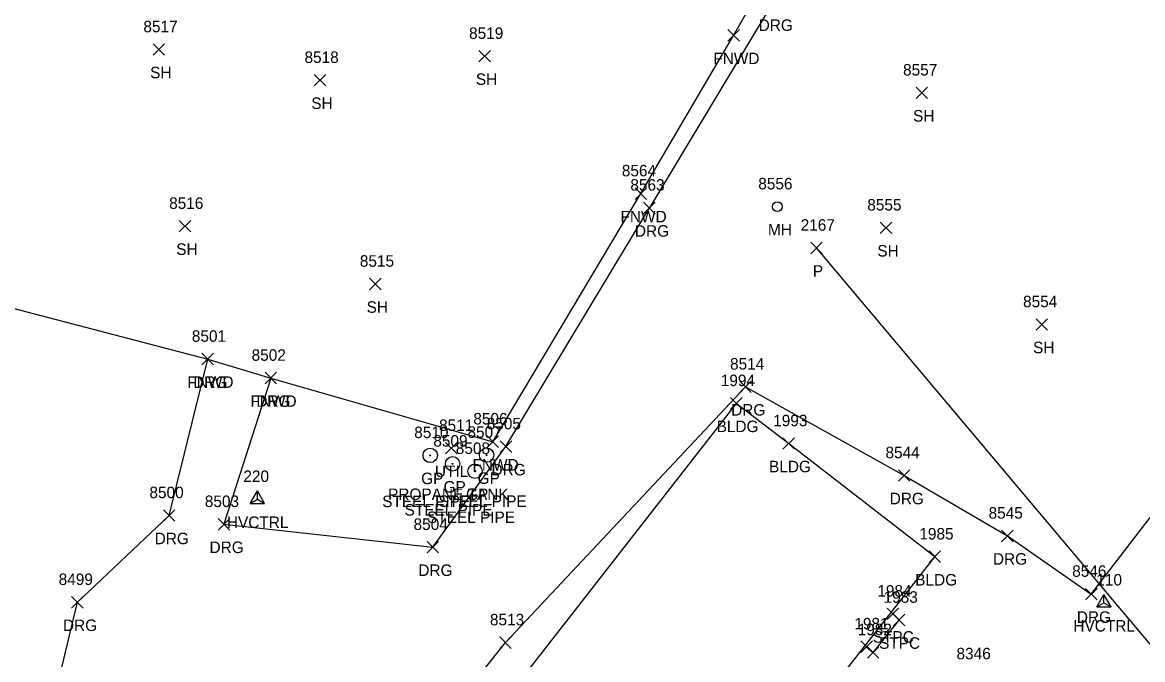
# Model space of a CAD drawing. Extents: x 1769141 to 1770911, y 735471 to 741449.
# Drawn here: x 1770324.8 to 1770519.5, y 736884.2 to 736995 of the extents above; entities that cross this region are included whole.
import ezdxf

# ---------------------------------------------------------------- set-up
doc = ezdxf.new("R2010")
doc.units = 0
for name, color, linetype in [('C_A', 7, 'Continuous'), ('C_I', 7, 'Continuous'), ('CPSM', 7, 'Continuous'), ('D_A', 7, 'Continuous'), ('D_I', 7, 'Continuous'), ('D_TIC', 7, 'Continuous'), ('DCP', 7, 'Continuous'), ('L_A', 7, 'Continuous'), ('L_I', 7, 'Continuous'), ('L_TIC', 7, 'Continuous'), ('LBC', 7, 'Continuous'), ('LBF', 7, 'Continuous'), ('LFNC', 7, 'Continuous'), ('R_A', 7, 'Continuous'), ('R_C', 7, 'Continuous'), ('R_I', 7, 'Continuous'), ('R_TIC', 7, 'Continuous'), ('RDG', 7, 'Continuous'), ('RGP', 7, 'Continuous'), ('U_A', 7, 'Continuous'), ('U_C', 7, 'Continuous'), ('U_I', 7, 'Continuous'), ('UDEFAULT', 7, 'Continuous'), ('UUMH', 7, 'Continuous')]:
    doc.layers.add(name, color=color, linetype=linetype)

msp = doc.modelspace()

# ---------------------------------------------------------------- linework, layer by layer
at = {"layer": 'CPSM'}
for p, q in [((1770364.4, 736911.39), (1770365.65, 736913.55)), ((1770366.9, 736911.39), (1770365.65, 736913.55)), ((1770365.65, 736912.11), (1770365.65, 736913.55)), ((1770364.4, 736911.39), (1770365.65, 736912.11)), ((1770364.4, 736911.39), (1770366.9, 736911.39)), ((1770365.65, 736912.11), (1770365.65, 736912.11)), ((1770365.65, 736912.11), (1770366.9, 736911.39)), ((1770511.56, 736893.38), (1770512.81, 736895.55)), ((1770511.56, 736893.38), (1770512.81, 736894.11)), ((1770514.06, 736893.38), (1770512.81, 736895.55)), ((1770512.81, 736894.11), (1770512.81, 736895.55)), ((1770512.81, 736894.11), (1770512.81, 736894.11)), ((1770512.81, 736894.11), (1770514.06, 736893.38)), ((1770511.56, 736893.38), (1770514.06, 736893.38))]:
    msp.add_line(p, q, dxfattribs=at)
at = {"layer": 'D_TIC'}
for points in [[(1770461.83, 736954.78), (1770463.83, 736956.78)], [(1770463.83, 736954.78), (1770461.83, 736956.78)]]:
    msp.add_lwpolyline(points, dxfattribs=at)
at = {"layer": 'DCP'}
msp.add_lwpolyline([(1770547.68, 736855.05), (1770462.83, 736955.78)], dxfattribs=at)
at = {"layer": 'L_TIC'}
for points in [[(1770447.43, 736991.73), (1770449.43, 736993.73)], [(1770449.43, 736991.73), (1770447.43, 736993.73)], [(1770347.51, 736989.28), (1770349.51, 736991.28)], [(1770349.51, 736989.28), (1770347.51, 736991.28)], [(1770404.14, 736988.12), (1770406.14, 736990.12)], [(1770406.14, 736988.12), (1770404.14, 736990.12)], [(1770375.52, 736983.94), (1770377.52, 736985.94)], [(1770377.52, 736983.94), (1770375.52, 736985.94)], [(1770480.15, 736981.75), (1770482.15, 736983.75)], [(1770482.15, 736981.75), (1770480.15, 736983.75)], [(1770431.3, 736964.23), (1770433.3, 736966.23)], [(1770433.3, 736964.23), (1770431.3, 736966.23)], [(1770352.04, 736958.57), (1770354.04, 736960.57)], [(1770354.04, 736958.57), (1770352.04, 736960.57)], [(1770473.93, 736958.29), (1770475.93, 736960.29)], [(1770475.93, 736958.29), (1770473.93, 736960.29)], [(1770385.14, 736948.52), (1770387.14, 736950.52)], [(1770387.14, 736948.52), (1770385.14, 736950.52)], [(1770501.01, 736941.48), (1770503.01, 736943.48)], [(1770503.01, 736941.48), (1770501.01, 736943.48)], [(1770356.01, 736935.47), (1770358.01, 736937.47)], [(1770358.01, 736935.47), (1770356.01, 736937.47)], [(1770366.98, 736932.17), (1770368.98, 736934.17)], [(1770368.98, 736932.17), (1770366.98, 736934.17)], [(1770447.89, 736927.77), (1770449.89, 736929.77)], [(1770449.89, 736927.77), (1770447.89, 736929.77)], [(1770405.58, 736921.1), (1770407.58, 736923.1)], [(1770407.58, 736921.1), (1770405.58, 736923.1)], [(1770457, 736920.79), (1770459, 736922.79)], [(1770459, 736920.79), (1770457, 736922.79)], [(1770482.41, 736901.11), (1770484.41, 736903.11)], [(1770484.41, 736901.11), (1770482.41, 736903.11)], [(1770475.11, 736891.18), (1770477.11, 736893.18)], [(1770477.11, 736891.18), (1770475.11, 736893.18)], [(1770476.21, 736890.11), (1770478.21, 736892.11)], [(1770478.21, 736890.11), (1770476.21, 736892.11)], [(1770470.55, 736885.48), (1770472.55, 736887.48)], [(1770472.55, 736885.48), (1770470.55, 736887.48)], [(1770471.7, 736884.48), (1770473.7, 736886.48)], [(1770473.7, 736884.48), (1770471.7, 736886.48)]]:
    msp.add_lwpolyline(points, dxfattribs=at)
at = {"layer": 'LBC'}
for points in [[(1770448.89, 736928.77), (1770361.68, 736817)], [(1770415.98, 736816.03), (1770416.76, 736815.37), (1770435.13, 736839.41), (1770436.42, 736838.65), (1770445.84, 736850.45), (1770444.9, 736851.25), (1770464.61, 736876.54), (1770463.81, 736877.1), (1770483.41, 736902.11), (1770458, 736921.79), (1770448.89, 736928.77)]]:
    msp.add_lwpolyline(points, dxfattribs=at)
at = {"layer": 'LBF'}
msp.add_lwpolyline([(1770471.55, 736886.48), (1770472.7, 736885.48), (1770477.21, 736891.11), (1770476.11, 736892.18)], dxfattribs=at)
at = {"layer": 'LFNC'}
msp.add_lwpolyline([(1770310.45, 736948.6), (1770357.01, 736936.47), (1770367.98, 736933.17), (1770406.58, 736922.1), (1770432.3, 736965.23), (1770448.43, 736992.73), (1770468.9, 737028.54), (1770475.9, 737042.39), (1770486.68, 737077.48), (1770492.36, 737095.48), (1770480.85, 737100.49), (1770448.64, 737117.91), (1770421.05, 737124.75), (1770385.77, 737128.84), (1770347.68, 737131.23)], dxfattribs=at)
at = {"layer": 'R_TIC'}
for points in [[(1770432.79, 736961.74), (1770434.79, 736963.74)], [(1770434.79, 736961.74), (1770432.79, 736963.74)], [(1770432.79, 736961.74), (1770434.79, 736963.74)], [(1770434.79, 736961.74), (1770432.79, 736963.74)], [(1770356.01, 736935.47), (1770358.01, 736937.47)], [(1770358.01, 736935.47), (1770356.01, 736937.47)], [(1770366.98, 736932.17), (1770368.98, 736934.17)], [(1770368.98, 736932.17), (1770366.98, 736934.17)], [(1770449.51, 736930.64), (1770451.51, 736932.64)], [(1770451.51, 736930.64), (1770449.51, 736932.64)], [(1770407.85, 736920.25), (1770409.85, 736922.25)], [(1770409.85, 736920.25), (1770407.85, 736922.25)], [(1770477.09, 736915.23), (1770479.09, 736917.23)], [(1770479.09, 736915.23), (1770477.09, 736917.23)], [(1770349.3, 736908.29), (1770351.3, 736910.29)], [(1770351.3, 736908.29), (1770349.3, 736910.29)], [(1770358.83, 736906.75), (1770360.83, 736908.75)], [(1770360.83, 736906.75), (1770358.83, 736908.75)], [(1770495.02, 736904.73), (1770497.02, 736906.73)], [(1770497.02, 736904.73), (1770495.02, 736906.73)], [(1770395.13, 736902.77), (1770397.13, 736904.77)], [(1770397.13, 736902.77), (1770395.13, 736904.77)], [(1770509.61, 736894.62), (1770511.61, 736896.62)], [(1770511.61, 736894.62), (1770509.61, 736896.62)], [(1770333.35, 736893.2), (1770335.35, 736895.2)], [(1770335.35, 736893.2), (1770333.35, 736895.2)], [(1770407.76, 736886.19), (1770409.76, 736888.19)], [(1770409.76, 736886.19), (1770407.76, 736888.19)]]:
    msp.add_lwpolyline(points, dxfattribs=at)
at = {"layer": 'RDG'}
for points in [[(1770394.07, 736725), (1770386.89, 736725.24), (1770377.83, 736732.96), (1770395.15, 736759.57), (1770392.37, 736785.25), (1770364.47, 736806.67), (1770354.61, 736815.86), (1770379.67, 736850.52), (1770408.76, 736887.19), (1770450.51, 736931.64), (1770478.09, 736916.23), (1770496.02, 736905.73), (1770510.61, 736895.62), (1770530.77, 736921.81), (1770549.15, 736951.12), (1770564.36, 736977.17), (1770579.16, 737007.7), (1770548.38, 737031.9), (1770524.25, 737050.47), (1770495.39, 737066.71), (1770475.26, 737033.81), (1770455.3, 736998.51), (1770433.79, 736962.74)], [(1770367.98, 736933.17), (1770359.83, 736907.75), (1770396.13, 736903.77), (1770408.85, 736921.25), (1770433.79, 736962.74)], [(1770321.05, 736818.77), (1770325.8, 736858.44), (1770334.35, 736894.2), (1770350.3, 736909.29), (1770357.01, 736936.47)]]:
    msp.add_lwpolyline(points, dxfattribs=at)
at = {"layer": 'RGP'}
for p, q in [((1770395.69, 736919.73), (1770395.69, 736919.73)), ((1770405.49, 736919.78), (1770405.49, 736919.78)), ((1770399.58, 736918.26), (1770399.58, 736918.26)), ((1770403.47, 736916.97), (1770403.47, 736916.97))]:
    msp.add_line(p, q, dxfattribs=at)
for centre, radius in [((1770405.49, 736919.78), 1.25), ((1770395.69, 736919.73), 1.25), ((1770395.69, 736919.73), 0.0833), ((1770399.58, 736918.26), 1.25), ((1770405.49, 736919.78), 0.0833), ((1770399.58, 736918.26), 0.0833), ((1770403.47, 736916.97), 1.25), ((1770403.47, 736916.97), 0.0833)]:
    msp.add_circle(centre, radius, dxfattribs=at)
at = {"layer": 'UDEFAULT'}
for points in [[(1770398.35, 736919.97), (1770400.35, 736921.97)], [(1770400.35, 736919.97), (1770398.35, 736921.97)]]:
    msp.add_lwpolyline(points, dxfattribs=at)
at = {"layer": 'UUMH'}
for p, q in [((1770456.04, 736962.96), (1770456.04, 736962.96)), ((1770456.87, 736962.96), (1770456.87, 736962.96))]:
    msp.add_line(p, q, dxfattribs=at)
msp.add_circle((1770456.04, 736962.96), 0.833, dxfattribs=at)

# ---------------------------------------------------------------- texts
at = {"layer": 'C_A'}
for p in [(1770360.34, 736907.11), (1770507.5, 736889.11)]:
    msp.add_text('HVCTRL', height=2, dxfattribs=at).set_placement(p)
at = {"layer": 'C_I'}
for s, p in [('220', (1770363.2, 736915.11)), ('110', (1770511.49, 736897.11))]:
    msp.add_text(s, height=2, dxfattribs=at).set_placement(p)
at = {"layer": 'D_A'}
msp.add_text('P', height=2, dxfattribs=at).set_placement((1770462.21, 736950.78))
at = {"layer": 'D_I'}
msp.add_text('2167', height=2, dxfattribs=at).set_placement((1770460.09, 736958.78))
at = {"layer": 'L_A'}
for s, p in [('FNWD', (1770444.9, 736987.73)), ('SH', (1770347, 736985.28)), ('SH', (1770403.62, 736984.12)), ('SH', (1770375.01, 736979.94)), ('SH', (1770479.63, 736977.75)), ('FNWD', (1770428.77, 736960.23)), ('SH', (1770351.53, 736954.57)), ('SH', (1770473.42, 736954.29)), ('SH', (1770384.63, 736944.52)), ('SH', (1770500.49, 736937.48)), ('FNWD', (1770353.47, 736931.47)), ('FNWD', (1770364.44, 736928.17)), ('BLDG', (1770445.48, 736923.77)), ('FNWD', (1770403.04, 736917.1)), ('BLDG', (1770454.59, 736916.79)), ('BLDG', (1770480, 736897.11)), ('STPC', (1770472.62, 736887.18)), ('STPC', (1770473.72, 736886.11))]:
    msp.add_text(s, height=2, dxfattribs=at).set_placement(p)
at = {"layer": 'L_I'}
for s, p in [('8517', (1770345.82, 736993.28)), ('8519', (1770402.44, 736992.12)), ('8518', (1770373.83, 736987.94)), ('8557', (1770477.89, 736985.75)), ('8564', (1770429, 736968.23)), ('8516', (1770350.3, 736962.57)), ('8555', (1770471.67, 736962.29)), ('8515', (1770383.45, 736952.52)), ('8554', (1770498.75, 736945.48)), ('8501', (1770354.24, 736939.47)), ('8502', (1770364.64, 736936.17)), ('1994', (1770446.2, 736931.77)), ('8506', (1770403.18, 736925.1)), ('1993', (1770455.31, 736924.79)), ('1985', (1770480.72, 736905.11)), ('1984', (1770473.42, 736895.18)), ('1983', (1770474.51, 736894.11)), ('1981', (1770469.42, 736889.48)), ('1982', (1770470, 736888.48)), ('8346', (1770487.18, 736884.28))]:
    msp.add_text(s, height=2, dxfattribs=at).set_placement(p)
at = {"layer": 'R_A'}
for s, p in [('DRG', (1770452.79, 736993.51)), ('DRG', (1770431.27, 736957.74)), ('DRG', (1770431.27, 736957.74)), ('DRG', (1770354.49, 736931.47)), ('DRG', (1770365.47, 736928.17)), ('DRG', (1770448, 736926.64)), ('DRG', (1770406.34, 736916.25)), ('GP', (1770394.12, 736914.73)), ('GP', (1770398.01, 736913.26)), ('GP', (1770403.93, 736914.78)), ('GP', (1770401.91, 736911.97)), ('DRG', (1770475.57, 736911.23)), ('DRG', (1770347.78, 736904.29)), ('DRG', (1770357.32, 736902.75)), ('DRG', (1770493.51, 736900.73)), ('DRG', (1770393.62, 736898.77)), ('DRG', (1770508.1, 736890.62)), ('DRG', (1770331.84, 736889.2))]:
    msp.add_text(s, height=2, dxfattribs=at).set_placement(p)
at = {"layer": 'R_C'}
for p in [(1770387.34, 736910.73), (1770391.23, 736909.26), (1770397.15, 736910.78), (1770395.13, 736907.97)]:
    msp.add_text('STEEL PIPE', height=2, dxfattribs=at).set_placement(p)
at = {"layer": 'R_I'}
for s, p in [('8563', (1770430.48, 736965.74)), ('8563', (1770430.48, 736965.74)), ('8501', (1770354.24, 736939.47)), ('8502', (1770364.64, 736936.17)), ('8514', (1770447.81, 736934.64)), ('8505', (1770405.51, 736924.25)), ('8510', (1770392.91, 736922.73)), ('8509', (1770396.23, 736921.26)), ('8507', (1770402.16, 736922.78)), ('8508', (1770400.13, 736919.97)), ('8544', (1770474.83, 736919.23)), ('8500', (1770346.87, 736912.29)), ('8503', (1770356.5, 736910.75)), ('8545', (1770492.76, 736908.73)), ('8504', (1770392.79, 736906.77)), ('8546', (1770507.29, 736898.62)), ('8499', (1770331.09, 736897.2)), ('8513', (1770406.07, 736890.19))]:
    msp.add_text(s, height=2, dxfattribs=at).set_placement(p)
at = {"layer": 'U_A'}
for s, p in [('MH', (1770454.4, 736957.96)), ('UTIL', (1770396.51, 736915.97))]:
    msp.add_text(s, height=2, dxfattribs=at).set_placement(p)
at = {"layer": 'U_C'}
msp.add_text('PROPANE TANK', height=2, dxfattribs=at).set_placement((1770388.36, 736911.97))
at = {"layer": 'U_I'}
for s, p in [('8556', (1770452.72, 736965.96)), ('8511', (1770397.22, 736923.97))]:
    msp.add_text(s, height=2, dxfattribs=at).set_placement(p)

doc.saveas('drawing.dxf')
